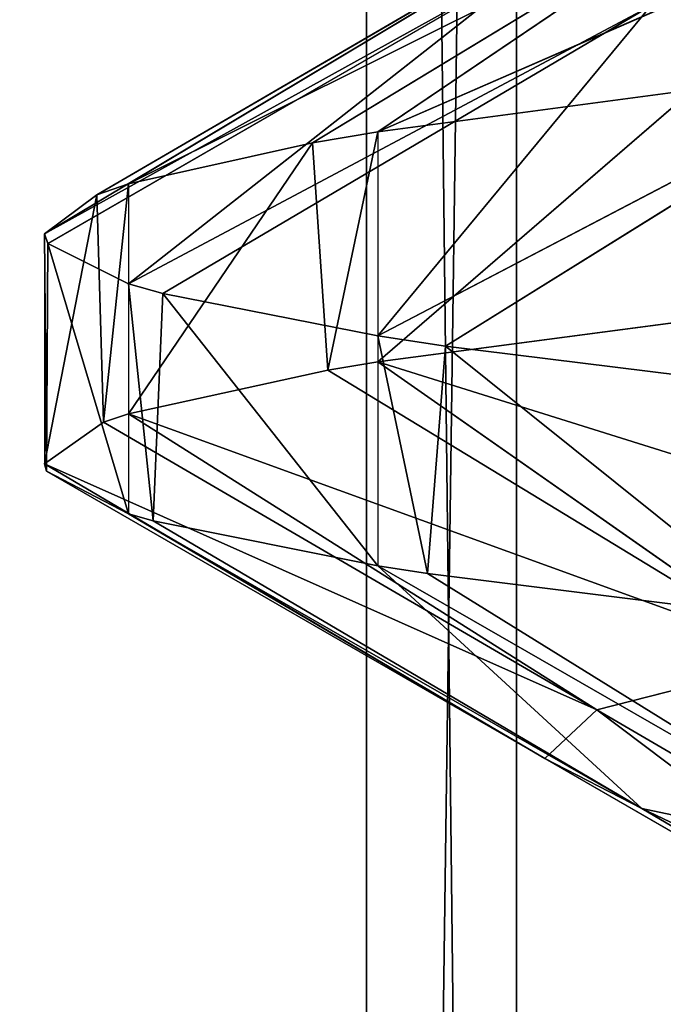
# Model space of a CAD drawing. Extents: x 23.4 to 34.4, y 0.2 to 38.3.
# Tile 237 of 595: x 28.6356 to 28.6706, y 24.7541 to 24.8076. Entities that reach past the tile are written whole.
import ezdxf

# ---------------------------------------------------------------- set-up
doc = ezdxf.new("R2010")
doc.units = 0
doc.header["$LTSCALE"] = 2.54
doc.layers.get('0').update_dxf_attribs({"color": 13, "linetype": 'CONTINUOUS'})

# ---------------------------------------------------------------- blocks, each defined once
blk = doc.blocks.new('SZCZOTKA_DO_WC_MOURO_-_WOL')
at = {"color": 0}
for p, q in [((28.662585, 24.445999, 4.790789), (28.631888, 27.183499, 4.740093)), ((28.662585, 24.445999, 4.790789), (28.631888, 27.183499, 4.740093)), ((28.65444, 24.445999, 4.400842), (28.65444, 27.183499, 4.400842)), ((28.65444, 24.445999, 4.400842), (28.65444, 27.183499, 4.400842)), ((28.65444, 24.445999, 4.400842), (28.69158, 27.183499, 4.354656)), ((28.65444, 24.445999, 4.400842), (28.69158, 27.183499, 4.354656)), ((28.662585, 24.445999, 4.790789), (28.662585, 27.183499, 4.790789)), ((28.662585, 24.445999, 4.790789), (28.662585, 27.183499, 4.790789)), ((28.655057, 24.801537, 4.692606), (28.696039, 24.819447, 4.718254)), ((28.655057, 24.801537, 4.692606), (28.696039, 24.819447, 4.718254)), ((28.677264, 24.81657, 4.673972), (28.641522, 24.798715, 4.642094)), ((28.677264, 24.81657, 4.673972), (28.641522, 24.798715, 4.642094)), ((28.651517, 24.800945, 4.682298), (28.677264, 24.81657, 4.673972)), ((28.651517, 24.800945, 4.682298), (28.677264, 24.81657, 4.673972)), ((28.655057, 24.801537, 4.692606), (28.677264, 24.81657, 4.673972)), ((28.655057, 24.801537, 4.692606), (28.677264, 24.81657, 4.673972)), ((28.636963, 24.795999, 4.59), (28.666605, 24.813753, 4.627416)), ((28.636963, 24.795999, 4.59), (28.666605, 24.813753, 4.627416)), ((28.666605, 24.813753, 4.627416), (28.639795, 24.798126, 4.631126)), ((28.666605, 24.813753, 4.627416), (28.639795, 24.798126, 4.631126)), ((28.666605, 24.813753, 4.627416), (28.641522, 24.798715, 4.642094)), ((28.666605, 24.813753, 4.627416), (28.641522, 24.798715, 4.642094)), ((28.636963, 24.795999, 4.59), (28.664185, 24.811107, 4.5807)), ((28.636963, 24.795999, 4.59), (28.664185, 24.811107, 4.5807)), ((28.637137, 24.795482, 4.579777), (28.664185, 24.811107, 4.5807)), ((28.637137, 24.795482, 4.579777), (28.664185, 24.811107, 4.5807)), ((28.664185, 24.811107, 4.5807), (28.641522, 24.793285, 4.537905)), ((28.664185, 24.811107, 4.5807), (28.641522, 24.793285, 4.537905)), ((28.66987, 24.808386, 4.533828), (28.641522, 24.793285, 4.537905)), ((28.66987, 24.808386, 4.533828), (28.641522, 24.793285, 4.537905)), ((28.66987, 24.808386, 4.533828), (28.643387, 24.79276, 4.528258)), ((28.66987, 24.808386, 4.533828), (28.643387, 24.79276, 4.528258)), ((28.655057, 24.790462, 4.487394), (28.66987, 24.808386, 4.533828)), ((28.655057, 24.790462, 4.487394), (28.66987, 24.808386, 4.533828)), ((28.655057, 24.790462, 4.487394), (28.683835, 24.805528, 4.487921)), ((28.655057, 24.790462, 4.487394), (28.683835, 24.805528, 4.487921)), ((28.658734, 24.789903, 4.4778), (28.683835, 24.805528, 4.487921)), ((28.658734, 24.789903, 4.4778), (28.683835, 24.805528, 4.487921)), ((28.67215, 24.803822, 4.730971), (28.655057, 24.789037, 4.692606)), ((28.67215, 24.803822, 4.730971), (28.655057, 24.789037, 4.692606)), ((28.67215, 24.803822, 4.730971), (28.655057, 24.801537, 4.692606)), ((28.67215, 24.803822, 4.730971), (28.655057, 24.801537, 4.692606)), ((28.655057, 24.801537, 4.692606), (28.651517, 24.800945, 4.682298)), ((28.655057, 24.801537, 4.692606), (28.651517, 24.800945, 4.682298)), ((28.655057, 24.801537, 4.692606), (28.652341, 24.788588, 4.684811)), ((28.655057, 24.801537, 4.692606), (28.655057, 24.789037, 4.692606)), ((28.651517, 24.800945, 4.682298), (28.641522, 24.786215, 4.642094)), ((28.651517, 24.800945, 4.682298), (28.641522, 24.786215, 4.642094)), ((28.651517, 24.800945, 4.682298), (28.641522, 24.798715, 4.642094)), ((28.651517, 24.800945, 4.682298), (28.641522, 24.798715, 4.642094)), ((28.651517, 24.800945, 4.682298), (28.652341, 24.788588, 4.684811)), ((28.651517, 24.800945, 4.682298), (28.652341, 24.788588, 4.684811)), ((28.641522, 24.798715, 4.642094), (28.639795, 24.798126, 4.631126)), ((28.641522, 24.798715, 4.642094), (28.639795, 24.798126, 4.631126)), ((28.641522, 24.798715, 4.642094), (28.640164, 24.785764, 4.633707)), ((28.641522, 24.798715, 4.642094), (28.641522, 24.786215, 4.642094)), ((28.639795, 24.798126, 4.631126), (28.636963, 24.783499, 4.59)), ((28.639795, 24.798126, 4.631126), (28.636963, 24.783499, 4.59)), ((28.639795, 24.798126, 4.631126), (28.636963, 24.795999, 4.59)), ((28.639795, 24.798126, 4.631126), (28.636963, 24.795999, 4.59)), ((28.639795, 24.798126, 4.631126), (28.640164, 24.785764, 4.633707)), ((28.639795, 24.798126, 4.631126), (28.640164, 24.785764, 4.633707)), ((28.636963, 24.795999, 4.59), (28.636963, 24.783499, 4.59)), ((28.636963, 24.795999, 4.59), (28.637061, 24.783113, 4.582338)), ((28.636963, 24.795999, 4.59), (28.637137, 24.795482, 4.579777)), ((28.636963, 24.795999, 4.59), (28.637137, 24.795482, 4.579777)), ((28.637137, 24.795482, 4.579777), (28.637061, 24.783113, 4.582338)), ((28.637137, 24.795482, 4.579777), (28.637061, 24.783113, 4.582338)), ((28.637137, 24.795482, 4.579777), (28.641522, 24.780785, 4.537905)), ((28.637137, 24.795482, 4.579777), (28.641522, 24.780785, 4.537905)), ((28.637137, 24.795482, 4.579777), (28.641522, 24.793285, 4.537905)), ((28.637137, 24.795482, 4.579777), (28.641522, 24.793285, 4.537905)), ((28.641522, 24.793285, 4.537905), (28.641522, 24.780785, 4.537905)), ((28.641522, 24.793285, 4.537905), (28.642856, 24.7804, 4.530829)), ((28.641522, 24.793285, 4.537905), (28.643387, 24.79276, 4.528258)), ((28.641522, 24.793285, 4.537905), (28.643387, 24.79276, 4.528258)), ((28.643387, 24.79276, 4.528258), (28.642856, 24.7804, 4.530829)), ((28.643387, 24.79276, 4.528258), (28.642856, 24.7804, 4.530829)), ((28.643387, 24.79276, 4.528258), (28.655057, 24.777962, 4.487394)), ((28.643387, 24.79276, 4.528258), (28.655057, 24.777962, 4.487394)), ((28.643387, 24.79276, 4.528258), (28.655057, 24.790462, 4.487394)), ((28.643387, 24.79276, 4.528258), (28.655057, 24.790462, 4.487394)), ((28.655057, 24.789037, 4.692606), (28.673401, 24.791466, 4.733298)), ((28.655057, 24.789037, 4.692606), (28.673401, 24.791466, 4.733298)), ((28.655057, 24.790462, 4.487394), (28.655057, 24.777962, 4.487394)), ((28.655057, 24.790462, 4.487394), (28.657755, 24.777547, 4.48026)), ((28.655057, 24.790462, 4.487394), (28.658734, 24.789903, 4.4778)), ((28.655057, 24.790462, 4.487394), (28.658734, 24.789903, 4.4778)), ((28.658734, 24.789903, 4.4778), (28.657755, 24.777547, 4.48026)), ((28.658734, 24.789903, 4.4778), (28.657755, 24.777547, 4.48026)), ((28.658734, 24.789903, 4.4778), (28.677158, 24.775117, 4.44)), ((28.658734, 24.789903, 4.4778), (28.677158, 24.775117, 4.44)), ((28.658734, 24.789903, 4.4778), (28.677158, 24.787617, 4.44)), ((28.658734, 24.789903, 4.4778), (28.677158, 24.787617, 4.44)), ((28.652341, 24.788588, 4.684811), (28.655057, 24.789037, 4.692606)), ((28.697177, 24.775841, 4.72037), (28.655057, 24.789037, 4.692606)), ((28.655057, 24.789037, 4.692606), (28.678015, 24.772963, 4.676258)), ((28.655057, 24.789037, 4.692606), (28.678015, 24.772963, 4.676258)), ((28.697177, 24.775841, 4.72037), (28.655057, 24.789037, 4.692606)), ((28.641522, 24.786215, 4.642094), (28.652341, 24.788588, 4.684811)), ((28.641522, 24.786215, 4.642094), (28.652341, 24.788588, 4.684811)), ((28.652341, 24.788588, 4.684811), (28.678015, 24.772963, 4.676258)), ((28.652341, 24.788588, 4.684811), (28.678015, 24.772963, 4.676258)), ((28.640164, 24.785764, 4.633707), (28.641522, 24.786215, 4.642094)), ((28.678015, 24.772963, 4.676258), (28.641522, 24.786215, 4.642094)), ((28.641522, 24.786215, 4.642094), (28.66694, 24.77014, 4.629764)), ((28.641522, 24.786215, 4.642094), (28.66694, 24.77014, 4.629764)), ((28.678015, 24.772963, 4.676258), (28.641522, 24.786215, 4.642094)), ((28.636963, 24.783499, 4.59), (28.640164, 24.785764, 4.633707)), ((28.636963, 24.783499, 4.59), (28.640164, 24.785764, 4.633707)), ((28.640164, 24.785764, 4.633707), (28.66694, 24.77014, 4.629764)), ((28.640164, 24.785764, 4.633707), (28.66694, 24.77014, 4.629764)), ((28.66694, 24.77014, 4.629764), (28.636963, 24.783499, 4.59)), ((28.636963, 24.783499, 4.59), (28.664117, 24.767487, 4.58303)), ((28.636963, 24.783499, 4.59), (28.664117, 24.767487, 4.58303)), ((28.637061, 24.783113, 4.582338), (28.636963, 24.783499, 4.59)), ((28.66694, 24.77014, 4.629764), (28.636963, 24.783499, 4.59)), ((28.641522, 24.780785, 4.537905), (28.637061, 24.783113, 4.582338)), ((28.637061, 24.783113, 4.582338), (28.664117, 24.767487, 4.58303)), ((28.637061, 24.783113, 4.582338), (28.664117, 24.767487, 4.58303)), ((28.641522, 24.780785, 4.537905), (28.637061, 24.783113, 4.582338)), ((28.664117, 24.767487, 4.58303), (28.641522, 24.780785, 4.537905)), ((28.641522, 24.780785, 4.537905), (28.669388, 24.764777, 4.536167)), ((28.641522, 24.780785, 4.537905), (28.669388, 24.764777, 4.536167)), ((28.642856, 24.7804, 4.530829), (28.641522, 24.780785, 4.537905)), ((28.664117, 24.767487, 4.58303), (28.641522, 24.780785, 4.537905)), ((28.655057, 24.777962, 4.487394), (28.642856, 24.7804, 4.530829)), ((28.642856, 24.7804, 4.530829), (28.669388, 24.764777, 4.536167)), ((28.642856, 24.7804, 4.530829), (28.669388, 24.764777, 4.536167)), ((28.655057, 24.777962, 4.487394), (28.642856, 24.7804, 4.530829)), ((28.669388, 24.764777, 4.536167), (28.655057, 24.777962, 4.487394)), ((28.655057, 24.777962, 4.487394), (28.682944, 24.761922, 4.49016)), ((28.655057, 24.777962, 4.487394), (28.682944, 24.761922, 4.49016)), ((28.657755, 24.777547, 4.48026), (28.655057, 24.777962, 4.487394)), ((28.669388, 24.764777, 4.536167), (28.655057, 24.777962, 4.487394)), ((28.677158, 24.775117, 4.44), (28.657755, 24.777547, 4.48026)), ((28.657755, 24.777547, 4.48026), (28.682944, 24.761922, 4.49016)), ((28.657755, 24.777547, 4.48026), (28.682944, 24.761922, 4.49016)), ((28.677158, 24.775117, 4.44), (28.657755, 24.777547, 4.48026)), ((28.66694, 24.77014, 4.629764), (28.678015, 24.772963, 4.676258)), ((28.66694, 24.77014, 4.629764), (28.678015, 24.772963, 4.676258)), ((28.664117, 24.767487, 4.58303), (28.66694, 24.77014, 4.629764)), ((28.664117, 24.767487, 4.58303), (28.66694, 24.77014, 4.629764)), ((28.66694, 24.77014, 4.629764), (28.693713, 24.754514, 4.625821)), ((28.66694, 24.77014, 4.629764), (28.693713, 24.754514, 4.625821)), ((28.66694, 24.77014, 4.629764), (28.691171, 24.751862, 4.583721)), ((28.66694, 24.77014, 4.629764), (28.691171, 24.751862, 4.583721)), ((28.669388, 24.764777, 4.536167), (28.664117, 24.767487, 4.58303)), ((28.664117, 24.767487, 4.58303), (28.691171, 24.751862, 4.583721)), ((28.664117, 24.767487, 4.58303), (28.691171, 24.751862, 4.583721)), ((28.664117, 24.767487, 4.58303), (28.69592, 24.74915, 4.541505)), ((28.664117, 24.767487, 4.58303), (28.69592, 24.74915, 4.541505)), ((28.669388, 24.764777, 4.536167), (28.664117, 24.767487, 4.58303)), ((28.682944, 24.761922, 4.49016), (28.669388, 24.764777, 4.536167)), ((28.669388, 24.764777, 4.536167), (28.69592, 24.74915, 4.541505)), ((28.669388, 24.764777, 4.536167), (28.69592, 24.74915, 4.541505)), ((28.669388, 24.764777, 4.536167), (28.70813, 24.746297, 4.50006)), ((28.669388, 24.764777, 4.536167), (28.70813, 24.746297, 4.50006)), ((28.682944, 24.761922, 4.49016), (28.669388, 24.764777, 4.536167))]:
    blk.add_line(p, q, dxfattribs=at)
mesh = blk.add_polyface(dxfattribs=at)
corners = [(34.436963, 37.783499, 8.989999), (23.436964, 0.7835, 8.989999), (23.436964, 37.783499, 8.989999)]
mesh.append_faces([[corners[k] for k in face] for face in [(0, 1, 2)]], dxfattribs={"color": 0})
mesh = blk.add_polyface(dxfattribs=at)
corners = [(34.436963, 37.783499, 8.989999), (33.936963, 0.2835, 8.989999), (23.436964, 0.7835, 8.989999)]
mesh.append_faces([[corners[k] for k in face] for face in [(0, 1, 2)]], dxfattribs={"color": 0})
mesh = blk.add_polyface(dxfattribs=at)
corners = [(34.436963, 37.783499, 9.189999), (23.436964, 37.783499, 9.189999), (34.436963, 0.7835, 9.189999)]
mesh.append_faces([[corners[k] for k in face] for face in [(0, 1, 2)]], dxfattribs={"color": 0})
mesh = blk.add_polyface(dxfattribs=at)
corners = [(34.436963, 0.7835, 9.189999), (23.436964, 37.783499, 9.189999), (23.436964, 0.7835, 9.189999)]
mesh.append_faces([[corners[k] for k in face] for face in [(0, 1, 2)]], dxfattribs={"color": 0})
mesh = blk.add_polyface(dxfattribs=at)
corners = [(28.713818, 24.433501, 3.821751), (28.583804, 24.433501, 3.872171), (28.713818, 36.333499, 3.821751)]
mesh.append_faces([[corners[k] for k in face] for face in [(0, 1, 2)]], dxfattribs={"color": 0})
mesh = blk.add_polyface(dxfattribs=at)
corners = [(28.713818, 36.333499, 3.821751), (28.583804, 24.433501, 3.872171), (28.583804, 36.333499, 3.872171)]
mesh.append_faces([[corners[k] for k in face] for face in [(0, 1, 2)]], dxfattribs={"color": 0})
mesh = blk.add_polyface(dxfattribs=at)
corners = [(28.746091, 24.433501, 5.366895), (28.614084, 36.333499, 5.321947), (28.614084, 24.433501, 5.321947)]
mesh.append_faces([[corners[k] for k in face] for face in [(0, 1, 2)]], dxfattribs={"color": 0})
mesh = blk.add_polyface(dxfattribs=at)
corners = [(28.746091, 36.333499, 5.366895), (28.614084, 36.333499, 5.321947), (28.746091, 24.433501, 5.366895)]
mesh.append_faces([[corners[k] for k in face] for face in [(0, 1, 2)]], dxfattribs={"color": 0})
mesh = blk.add_polyface(dxfattribs=at)
corners = [(28.625885, 27.183499, 4.452775), (28.625885, 24.445999, 4.452775), (28.65444, 27.183499, 4.400842)]
mesh.append_faces([[corners[k] for k in face] for face in [(0, 1, 2)]], dxfattribs={"color": 0})
mesh = blk.add_polyface(dxfattribs=at)
corners = [(28.65444, 27.183499, 4.400842), (28.625885, 24.445999, 4.452775), (28.65444, 24.445999, 4.400842)]
mesh.append_faces([[corners[k] for k in face] for face in [(0, 1, 2)]], dxfattribs={"color": 0})
mesh = blk.add_polyface(dxfattribs=at)
corners = [(28.662585, 27.183499, 4.790789), (28.662585, 24.445999, 4.790789), (28.631888, 27.183499, 4.740093)]
mesh.append_faces([[corners[k] for k in face] for face in [(0, 1, 2)]], dxfattribs={"color": 0})
mesh = blk.add_polyface(dxfattribs=at)
corners = [(28.631888, 27.183499, 4.740093), (28.662585, 24.445999, 4.790789), (28.631888, 24.445999, 4.740093)]
mesh.append_faces([[corners[k] for k in face] for face in [(0, 1, 2)]], dxfattribs={"color": 0})
mesh = blk.add_polyface(dxfattribs=at)
corners = [(28.65444, 27.183499, 4.400842), (28.65444, 24.445999, 4.400842), (28.69158, 27.183499, 4.354656)]
mesh.append_faces([[corners[k] for k in face] for face in [(0, 1, 2)]], dxfattribs={"color": 0})
mesh = blk.add_polyface(dxfattribs=at)
corners = [(28.69158, 27.183499, 4.354656), (28.65444, 24.445999, 4.400842), (28.69158, 24.445999, 4.354656)]
mesh.append_faces([[corners[k] for k in face] for face in [(0, 1, 2)]], dxfattribs={"color": 0})
mesh = blk.add_polyface(dxfattribs=at)
corners = [(28.70162, 27.183499, 4.835384), (28.70162, 24.445999, 4.835384), (28.662585, 27.183499, 4.790789)]
mesh.append_faces([[corners[k] for k in face] for face in [(0, 1, 2)]], dxfattribs={"color": 0})
mesh = blk.add_polyface(dxfattribs=at)
corners = [(28.662585, 27.183499, 4.790789), (28.70162, 24.445999, 4.835384), (28.662585, 24.445999, 4.790789)]
mesh.append_faces([[corners[k] for k in face] for face in [(0, 1, 2)]], dxfattribs={"color": 0})
mesh = blk.add_polyface(dxfattribs=at)
corners = [(28.696353, 24.82401, 4.539398), (28.683835, 24.805528, 4.487921), (28.66987, 24.808386, 4.533828)]
mesh.append_faces([[corners[k] for k in face] for face in [(0, 1, 2)]], dxfattribs={"color": 0})
mesh = blk.add_polyface(dxfattribs=at)
corners = [(28.696039, 24.819447, 4.718254), (28.677264, 24.81657, 4.673972), (28.655057, 24.801537, 4.692606)]
mesh.append_faces([[corners[k] for k in face] for face in [(0, 1, 2)]], dxfattribs={"color": 0})
mesh = blk.add_polyface(dxfattribs=at)
corners = [(28.67215, 24.803822, 4.730971), (28.696039, 24.819447, 4.718254), (28.655057, 24.801537, 4.692606)]
mesh.append_faces([[corners[k] for k in face] for face in [(0, 1, 2)]], dxfattribs={"color": 0})
mesh = blk.add_polyface(dxfattribs=at)
corners = [(28.651517, 24.800945, 4.682298), (28.677264, 24.81657, 4.673972), (28.641522, 24.798715, 4.642094)]
mesh.append_faces([[corners[k] for k in face] for face in [(0, 1, 2)]], dxfattribs={"color": 0})
mesh = blk.add_polyface(dxfattribs=at)
corners = [(28.677264, 24.81657, 4.673972), (28.666605, 24.813753, 4.627416), (28.641522, 24.798715, 4.642094)]
mesh.append_faces([[corners[k] for k in face] for face in [(0, 1, 2)]], dxfattribs={"color": 0})
mesh = blk.add_polyface(dxfattribs=at)
corners = [(28.655057, 24.801537, 4.692606), (28.677264, 24.81657, 4.673972), (28.651517, 24.800945, 4.682298)]
mesh.append_faces([[corners[k] for k in face] for face in [(0, 1, 2)]], dxfattribs={"color": 0})
mesh = blk.add_polyface(dxfattribs=at)
corners = [(28.666605, 24.813753, 4.627416), (28.664185, 24.811107, 4.5807), (28.636963, 24.795999, 4.59)]
mesh.append_faces([[corners[k] for k in face] for face in [(0, 1, 2)]], dxfattribs={"color": 0})
mesh = blk.add_polyface(dxfattribs=at)
corners = [(28.639795, 24.798126, 4.631126), (28.666605, 24.813753, 4.627416), (28.636963, 24.795999, 4.59)]
mesh.append_faces([[corners[k] for k in face] for face in [(0, 1, 2)]], dxfattribs={"color": 0})
mesh = blk.add_polyface(dxfattribs=at)
corners = [(28.641522, 24.798715, 4.642094), (28.666605, 24.813753, 4.627416), (28.639795, 24.798126, 4.631126)]
mesh.append_faces([[corners[k] for k in face] for face in [(0, 1, 2)]], dxfattribs={"color": 0})
mesh = blk.add_polyface(dxfattribs=at)
corners = [(28.636963, 24.795999, 4.59), (28.664185, 24.811107, 4.5807), (28.637137, 24.795482, 4.579777)]
mesh.append_faces([[corners[k] for k in face] for face in [(0, 1, 2)]], dxfattribs={"color": 0})
mesh = blk.add_polyface(dxfattribs=at)
corners = [(28.664185, 24.811107, 4.5807), (28.641522, 24.793285, 4.537905), (28.637137, 24.795482, 4.579777)]
mesh.append_faces([[corners[k] for k in face] for face in [(0, 1, 2)]], dxfattribs={"color": 0})
mesh = blk.add_polyface(dxfattribs=at)
corners = [(28.664185, 24.811107, 4.5807), (28.66987, 24.808386, 4.533828), (28.641522, 24.793285, 4.537905)]
mesh.append_faces([[corners[k] for k in face] for face in [(0, 1, 2)]], dxfattribs={"color": 0})
mesh = blk.add_polyface(dxfattribs=at)
corners = [(28.641522, 24.793285, 4.537905), (28.66987, 24.808386, 4.533828), (28.643387, 24.79276, 4.528258)]
mesh.append_faces([[corners[k] for k in face] for face in [(0, 1, 2)]], dxfattribs={"color": 0})
mesh = blk.add_polyface(dxfattribs=at)
corners = [(28.66987, 24.808386, 4.533828), (28.655057, 24.790462, 4.487394), (28.643387, 24.79276, 4.528258)]
mesh.append_faces([[corners[k] for k in face] for face in [(0, 1, 2)]], dxfattribs={"color": 0})
mesh = blk.add_polyface(dxfattribs=at)
corners = [(28.66987, 24.808386, 4.533828), (28.683835, 24.805528, 4.487921), (28.655057, 24.790462, 4.487394)]
mesh.append_faces([[corners[k] for k in face] for face in [(0, 1, 2)]], dxfattribs={"color": 0})
mesh = blk.add_polyface(dxfattribs=at)
corners = [(28.683835, 24.805528, 4.487921), (28.658734, 24.789903, 4.4778), (28.655057, 24.790462, 4.487394)]
mesh.append_faces([[corners[k] for k in face] for face in [(0, 1, 2)]], dxfattribs={"color": 0})
mesh = blk.add_polyface(dxfattribs=at)
corners = [(28.683835, 24.805528, 4.487921), (28.677158, 24.787617, 4.44), (28.658734, 24.789903, 4.4778)]
mesh.append_faces([[corners[k] for k in face] for face in [(0, 1, 2)]], dxfattribs={"color": 0})
mesh = blk.add_polyface(dxfattribs=at)
corners = [(28.67215, 24.803822, 4.730971), (28.655057, 24.789037, 4.692606), (28.673401, 24.791466, 4.733298)]
mesh.append_faces([[corners[k] for k in face] for face in [(0, 1, 2)]], dxfattribs={"color": 0})
mesh = blk.add_polyface(dxfattribs=at)
corners = [(28.67215, 24.803822, 4.730971), (28.655057, 24.801537, 4.692606), (28.655057, 24.789037, 4.692606)]
mesh.append_faces([[corners[k] for k in face] for face in [(0, 1, 2)]], dxfattribs={"color": 0})
mesh = blk.add_polyface(dxfattribs=at)
corners = [(28.655057, 24.801537, 4.692606), (28.651517, 24.800945, 4.682298), (28.652341, 24.788588, 4.684811)]
mesh.append_faces([[corners[k] for k in face] for face in [(0, 1, 2)]], dxfattribs={"color": 0})
mesh = blk.add_polyface(dxfattribs=at)
corners = [(28.651517, 24.800945, 4.682298), (28.641522, 24.786215, 4.642094), (28.652341, 24.788588, 4.684811)]
mesh.append_faces([[corners[k] for k in face] for face in [(0, 1, 2)]], dxfattribs={"color": 0})
mesh = blk.add_polyface(dxfattribs=at)
corners = [(28.651517, 24.800945, 4.682298), (28.641522, 24.798715, 4.642094), (28.641522, 24.786215, 4.642094)]
mesh.append_faces([[corners[k] for k in face] for face in [(0, 1, 2)]], dxfattribs={"color": 0})
mesh = blk.add_polyface(dxfattribs=at)
corners = [(28.641522, 24.798715, 4.642094), (28.639795, 24.798126, 4.631126), (28.640164, 24.785764, 4.633707)]
mesh.append_faces([[corners[k] for k in face] for face in [(0, 1, 2)]], dxfattribs={"color": 0})
mesh = blk.add_polyface(dxfattribs=at)
corners = [(28.639795, 24.798126, 4.631126), (28.636963, 24.783499, 4.59), (28.640164, 24.785764, 4.633707)]
mesh.append_faces([[corners[k] for k in face] for face in [(0, 1, 2)]], dxfattribs={"color": 0})
mesh = blk.add_polyface(dxfattribs=at)
corners = [(28.639795, 24.798126, 4.631126), (28.636963, 24.795999, 4.59), (28.636963, 24.783499, 4.59)]
mesh.append_faces([[corners[k] for k in face] for face in [(0, 1, 2)]], dxfattribs={"color": 0})
mesh = blk.add_polyface(dxfattribs=at)
corners = [(28.636963, 24.795999, 4.59), (28.637137, 24.795482, 4.579777), (28.637061, 24.783113, 4.582338)]
mesh.append_faces([[corners[k] for k in face] for face in [(0, 1, 2)]], dxfattribs={"color": 0})
mesh = blk.add_polyface(dxfattribs=at)
corners = [(28.637137, 24.795482, 4.579777), (28.641522, 24.780785, 4.537905), (28.637061, 24.783113, 4.582338)]
mesh.append_faces([[corners[k] for k in face] for face in [(0, 1, 2)]], dxfattribs={"color": 0})
mesh = blk.add_polyface(dxfattribs=at)
corners = [(28.637137, 24.795482, 4.579777), (28.641522, 24.793285, 4.537905), (28.641522, 24.780785, 4.537905)]
mesh.append_faces([[corners[k] for k in face] for face in [(0, 1, 2)]], dxfattribs={"color": 0})
mesh = blk.add_polyface(dxfattribs=at)
corners = [(28.641522, 24.793285, 4.537905), (28.643387, 24.79276, 4.528258), (28.642856, 24.7804, 4.530829)]
mesh.append_faces([[corners[k] for k in face] for face in [(0, 1, 2)]], dxfattribs={"color": 0})
mesh = blk.add_polyface(dxfattribs=at)
corners = [(28.643387, 24.79276, 4.528258), (28.655057, 24.777962, 4.487394), (28.642856, 24.7804, 4.530829)]
mesh.append_faces([[corners[k] for k in face] for face in [(0, 1, 2)]], dxfattribs={"color": 0})
mesh = blk.add_polyface(dxfattribs=at)
corners = [(28.643387, 24.79276, 4.528258), (28.655057, 24.790462, 4.487394), (28.655057, 24.777962, 4.487394)]
mesh.append_faces([[corners[k] for k in face] for face in [(0, 1, 2)]], dxfattribs={"color": 0})
mesh = blk.add_polyface(dxfattribs=at)
corners = [(28.673401, 24.791466, 4.733298), (28.655057, 24.789037, 4.692606), (28.697177, 24.775841, 4.72037)]
mesh.append_faces([[corners[k] for k in face] for face in [(0, 1, 2)]], dxfattribs={"color": 0})
mesh = blk.add_polyface(dxfattribs=at)
corners = [(28.655057, 24.790462, 4.487394), (28.658734, 24.789903, 4.4778), (28.657755, 24.777547, 4.48026)]
mesh.append_faces([[corners[k] for k in face] for face in [(0, 1, 2)]], dxfattribs={"color": 0})
mesh = blk.add_polyface(dxfattribs=at)
corners = [(28.658734, 24.789903, 4.4778), (28.677158, 24.775117, 4.44), (28.657755, 24.777547, 4.48026)]
mesh.append_faces([[corners[k] for k in face] for face in [(0, 1, 2)]], dxfattribs={"color": 0})
mesh = blk.add_polyface(dxfattribs=at)
corners = [(28.658734, 24.789903, 4.4778), (28.677158, 24.787617, 4.44), (28.677158, 24.775117, 4.44)]
mesh.append_faces([[corners[k] for k in face] for face in [(0, 1, 2)]], dxfattribs={"color": 0})
mesh = blk.add_polyface(dxfattribs=at)
corners = [(28.655057, 24.789037, 4.692606), (28.652341, 24.788588, 4.684811), (28.678015, 24.772963, 4.676258)]
mesh.append_faces([[corners[k] for k in face] for face in [(0, 1, 2)]], dxfattribs={"color": 0})
mesh = blk.add_polyface(dxfattribs=at)
corners = [(28.697177, 24.775841, 4.72037), (28.655057, 24.789037, 4.692606), (28.678015, 24.772963, 4.676258)]
mesh.append_faces([[corners[k] for k in face] for face in [(0, 1, 2)]], dxfattribs={"color": 0})
mesh = blk.add_polyface(dxfattribs=at)
corners = [(28.652341, 24.788588, 4.684811), (28.641522, 24.786215, 4.642094), (28.678015, 24.772963, 4.676258)]
mesh.append_faces([[corners[k] for k in face] for face in [(0, 1, 2)]], dxfattribs={"color": 0})
mesh = blk.add_polyface(dxfattribs=at)
corners = [(28.641522, 24.786215, 4.642094), (28.640164, 24.785764, 4.633707), (28.66694, 24.77014, 4.629764)]
mesh.append_faces([[corners[k] for k in face] for face in [(0, 1, 2)]], dxfattribs={"color": 0})
mesh = blk.add_polyface(dxfattribs=at)
corners = [(28.678015, 24.772963, 4.676258), (28.641522, 24.786215, 4.642094), (28.66694, 24.77014, 4.629764)]
mesh.append_faces([[corners[k] for k in face] for face in [(0, 1, 2)]], dxfattribs={"color": 0})
mesh = blk.add_polyface(dxfattribs=at)
corners = [(28.640164, 24.785764, 4.633707), (28.636963, 24.783499, 4.59), (28.66694, 24.77014, 4.629764)]
mesh.append_faces([[corners[k] for k in face] for face in [(0, 1, 2)]], dxfattribs={"color": 0})
mesh = blk.add_polyface(dxfattribs=at)
corners = [(28.66694, 24.77014, 4.629764), (28.636963, 24.783499, 4.59), (28.664117, 24.767487, 4.58303)]
mesh.append_faces([[corners[k] for k in face] for face in [(0, 1, 2)]], dxfattribs={"color": 0})
mesh = blk.add_polyface(dxfattribs=at)
corners = [(28.636963, 24.783499, 4.59), (28.637061, 24.783113, 4.582338), (28.664117, 24.767487, 4.58303)]
mesh.append_faces([[corners[k] for k in face] for face in [(0, 1, 2)]], dxfattribs={"color": 0})
mesh = blk.add_polyface(dxfattribs=at)
corners = [(28.664117, 24.767487, 4.58303), (28.637061, 24.783113, 4.582338), (28.641522, 24.780785, 4.537905)]
mesh.append_faces([[corners[k] for k in face] for face in [(0, 1, 2)]], dxfattribs={"color": 0})
mesh = blk.add_polyface(dxfattribs=at)
corners = [(28.664117, 24.767487, 4.58303), (28.641522, 24.780785, 4.537905), (28.669388, 24.764777, 4.536167)]
mesh.append_faces([[corners[k] for k in face] for face in [(0, 1, 2)]], dxfattribs={"color": 0})
mesh = blk.add_polyface(dxfattribs=at)
corners = [(28.641522, 24.780785, 4.537905), (28.642856, 24.7804, 4.530829), (28.669388, 24.764777, 4.536167)]
mesh.append_faces([[corners[k] for k in face] for face in [(0, 1, 2)]], dxfattribs={"color": 0})
mesh = blk.add_polyface(dxfattribs=at)
corners = [(28.669388, 24.764777, 4.536167), (28.642856, 24.7804, 4.530829), (28.655057, 24.777962, 4.487394)]
mesh.append_faces([[corners[k] for k in face] for face in [(0, 1, 2)]], dxfattribs={"color": 0})
mesh = blk.add_polyface(dxfattribs=at)
corners = [(28.669388, 24.764777, 4.536167), (28.655057, 24.777962, 4.487394), (28.682944, 24.761922, 4.49016)]
mesh.append_faces([[corners[k] for k in face] for face in [(0, 1, 2)]], dxfattribs={"color": 0})
mesh = blk.add_polyface(dxfattribs=at)
corners = [(28.682944, 24.761922, 4.49016), (28.655057, 24.777962, 4.487394), (28.657755, 24.777547, 4.48026)]
mesh.append_faces([[corners[k] for k in face] for face in [(0, 1, 2)]], dxfattribs={"color": 0})
mesh = blk.add_polyface(dxfattribs=at)
corners = [(28.682944, 24.761922, 4.49016), (28.657755, 24.777547, 4.48026), (28.677158, 24.775117, 4.44)]
mesh.append_faces([[corners[k] for k in face] for face in [(0, 1, 2)]], dxfattribs={"color": 0})
mesh = blk.add_polyface(dxfattribs=at)
corners = [(28.678015, 24.772963, 4.676258), (28.66694, 24.77014, 4.629764), (28.693713, 24.754514, 4.625821)]
mesh.append_faces([[corners[k] for k in face] for face in [(0, 1, 2)]], dxfattribs={"color": 0})
mesh = blk.add_polyface(dxfattribs=at)
corners = [(28.66694, 24.77014, 4.629764), (28.664117, 24.767487, 4.58303), (28.691171, 24.751862, 4.583721)]
mesh.append_faces([[corners[k] for k in face] for face in [(0, 1, 2)]], dxfattribs={"color": 0})
mesh = blk.add_polyface(dxfattribs=at)
corners = [(28.66694, 24.77014, 4.629764), (28.691171, 24.751862, 4.583721), (28.693713, 24.754514, 4.625821)]
mesh.append_faces([[corners[k] for k in face] for face in [(0, 1, 2)]], dxfattribs={"color": 0})
mesh = blk.add_polyface(dxfattribs=at)
corners = [(28.691171, 24.751862, 4.583721), (28.664117, 24.767487, 4.58303), (28.69592, 24.74915, 4.541505)]
mesh.append_faces([[corners[k] for k in face] for face in [(0, 1, 2)]], dxfattribs={"color": 0})
mesh = blk.add_polyface(dxfattribs=at)
corners = [(28.664117, 24.767487, 4.58303), (28.669388, 24.764777, 4.536167), (28.69592, 24.74915, 4.541505)]
mesh.append_faces([[corners[k] for k in face] for face in [(0, 1, 2)]], dxfattribs={"color": 0})
mesh = blk.add_polyface(dxfattribs=at)
corners = [(28.69592, 24.74915, 4.541505), (28.669388, 24.764777, 4.536167), (28.70813, 24.746297, 4.50006)]
mesh.append_faces([[corners[k] for k in face] for face in [(0, 1, 2)]], dxfattribs={"color": 0})
mesh = blk.add_polyface(dxfattribs=at)
corners = [(28.669388, 24.764777, 4.536167), (28.682944, 24.761922, 4.49016), (28.70813, 24.746297, 4.50006)]
mesh.append_faces([[corners[k] for k in face] for face in [(0, 1, 2)]], dxfattribs={"color": 0})

msp = doc.modelspace()

# ---------------------------------------------------------------- block references
at = {"color": 0}
msp.add_blockref('SZCZOTKA_DO_WC_MOURO_-_WOL', (0, 0), dxfattribs=at)

doc.saveas('drawing.dxf')
